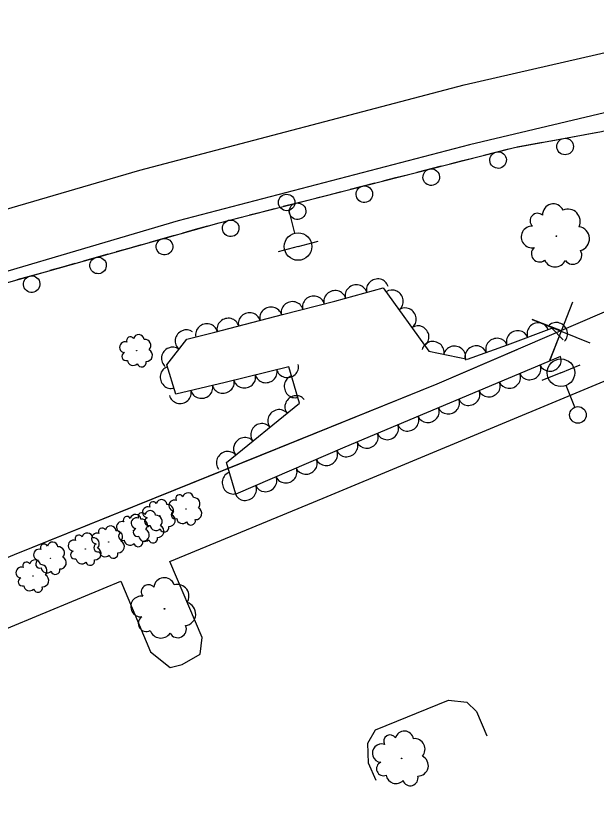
# Model space of a CAD drawing. Extents: x 1722896 to 1754269, y 648279 to 666297.
# Drawn here: x 1743303.5 to 1743408.7, y 651715.9 to 651857.8 of the extents above; entities that cross this region are included whole.
import ezdxf

# ---------------------------------------------------------------- set-up
doc = ezdxf.new("R2010")
doc.units = 0
for name, color, linetype in [('DESIGN - CENTERLINE - Proposed Text', 7, 'Continuous'), ('DESIGN - SCRATCH - User 1', 7, 'Continuous'), ('SURVEY - CENTERLINE - Preliminary Text', 7, 'Continuous'), ('SURVEY - DTM - Breaklines', 7, 'Continuous'), ('SURVEY - VEGETATION - Features with Text', 7, 'Continuous')]:
    doc.layers.add(name, color=color, linetype=linetype)

msp = doc.modelspace()

# ---------------------------------------------------------------- linework, layer by layer
at = {"layer": 'DESIGN - CENTERLINE - Proposed Text'}
for points in [[(1742764.41, 651450.17), (1742800.02, 651470.69), (1742848.99, 651501.21), (1742913.25, 651544.36), (1742965.33, 651580.91), (1743016.71, 651626.74), (1743051.08, 651655.9), (1743084.03, 651669.56), (1743158.65, 651699.91), (1743205.28, 651719.47), (1743303.31, 651760.1), (1743379.89, 651791.05), (1743435.3, 651814.95), (1743513.31, 651847.89)], [(1743404.37, 651805.85), (1743400.28, 651795.38), (1743402.37, 651800.64), (1743397.11, 651802.73), (1743407.54, 651798.51)], [(1743348.12, 651778.21), (1743379.89, 651791.05), (1743394.34, 651797.29)], [(1743305.11, 651760.83), (1743348.12, 651778.21)]]:
    msp.add_lwpolyline(points, dxfattribs=at)
at = {"layer": 'DESIGN - SCRATCH - User 1'}
for points in [[(1742755.55, 651543.14), (1742778.41, 651559.09), (1742808.58, 651579.65), (1742833.65, 651595.81), (1742873.09, 651619.7), (1742905, 651638.15), (1742946.46, 651661.96), (1742971.38, 651675.21), (1742999.7, 651689.66), (1743049.04, 651713.51), (1743090.8, 651732.25), (1743127.05, 651748.06), (1743167.94, 651764.74), (1743190.81, 651773.2), (1743260.32, 651796.87), (1743296.61, 651807.93), (1743340.35, 651820.28), (1743393.86, 651833.93), (1743409.63, 651836.82), (1743434.84, 651843.26), (1743473.7, 651851.44), (1743517.78, 651859.73), (1743556.47, 651865.7)], [(1743400.54, 651835.15), (1743405.06, 651835.98)], [(1743406.64, 651836.27), (1743408.95, 651836.7)], [(1743394.34, 651834.02), (1743396.66, 651834.44)], [(1743396.66, 651834.44), (1743398.97, 651834.86)], [(1743388.33, 651832.52), (1743392.79, 651833.66)], [(1743382.23, 651830.96), (1743384.5, 651831.54)], [(1743384.5, 651831.54), (1743386.78, 651832.12)], [(1743376.22, 651829.43), (1743380.67, 651830.57)], [(1743372.39, 651828.45), (1743374.67, 651829.03)], [(1743364.1, 651826.34), (1743368.56, 651827.48)], [(1743370.11, 651827.87), (1743372.39, 651828.45)], [(1743360.28, 651825.36), (1743362.55, 651825.94)], [(1743358, 651824.78), (1743360.28, 651825.36)], [(1743351.99, 651823.25), (1743356.45, 651824.39)], [(1743345.89, 651821.69), (1743348.17, 651822.27)], [(1743348.17, 651822.27), (1743350.44, 651822.85)], [(1743339.88, 651820.15), (1743340.35, 651820.28), (1743344.34, 651821.3)], [(1743333.82, 651818.44), (1743336.08, 651819.08)], [(1743336.08, 651819.08), (1743338.34, 651819.71)], [(1743327.85, 651816.75), (1743332.28, 651818)], [(1743324.05, 651815.68), (1743326.31, 651816.32)], [(1743315.82, 651813.36), (1743320.25, 651814.61)], [(1743321.79, 651815.04), (1743324.05, 651815.68)], [(1743309.76, 651811.65), (1743312.02, 651812.28)], [(1743312.02, 651812.28), (1743314.28, 651812.92)], [(1743303.79, 651809.96), (1743308.22, 651811.21)]]:
    msp.add_lwpolyline(points, dxfattribs=at)
for centre, start, end in [((1743403.05, 651834.09), 213.6558, 213.6459), ((1743390.91, 651831.63), 217.5703, 217.5604), ((1743378.79, 651828.54), 217.5703, 217.5604), ((1743366.68, 651825.45), 217.5703, 217.5604), ((1743354.57, 651822.36), 217.5703, 217.5604), ((1743342.46, 651819.27), 217.5703, 217.5604), ((1743330.45, 651815.93), 219.0231, 219.0133), ((1743318.42, 651812.53), 219.0231, 219.0133), ((1743306.39, 651809.14), 219.0231, 219.0133)]:
    msp.add_arc(centre, 1.5, start, end, dxfattribs=at)
at = {"layer": 'SURVEY - CENTERLINE - Preliminary Text'}
for points in [[(1743098.85, 651749.72), (1743149, 651770.89), (1743193.73, 651787.37), (1743231.63, 651800.75), (1743280.68, 651816.55), (1743325.97, 651829.8), (1743384.77, 651845.28), (1743442.2, 651858.46), (1743468.24, 651863.66), (1743518.37, 651872.52), (1743560.5, 651878.89), (1743614.18, 651886.02), (1743667.64, 651891.67), (1743720.97, 651895.67), (1743778.5, 651897.98)], [(1743775.32, 651887.04), (1743726.68, 651884.9), (1743682.05, 651882.08), (1743629.57, 651877.17), (1743580.41, 651870.98), (1743533.4, 651864.29), (1743482.54, 651855.46), (1743435.93, 651846.31), (1743385.71, 651834.37), (1743332.91, 651820.63), (1743283.43, 651805.98), (1743250.49, 651795.46), (1743178.24, 651770.72), (1743138.01, 651754.94), (1743096.4, 651737.53), (1743053.24, 651717.89), (1743001.73, 651692.94), (1742946.09, 651663.7), (1742875.96, 651624.11), (1742820.34, 651589.33), (1742786.33, 651566.37), (1742754.64, 651544.14)], [(1743204.29, 651706.06), (1743245.32, 651723.09), (1743287.28, 651740.65), (1743322.57, 651755.3), (1743327.94, 651742.46), (1743331.48, 651739.62), (1743333.64, 651740.18), (1743336.93, 651742.04), (1743337.29, 651745.08), (1743331.44, 651758.86), (1743359.2, 651770.3), (1743419.14, 651795.29), (1743423.37, 651784.31), (1743425.9, 651781.08), (1743429.79, 651780.23), (1743444.84, 651786.32), (1743492.62, 651807.03)], [(1743368.82, 651719.14), (1743367.44, 651722.26), (1743367.28, 651725.9), (1743368.7, 651728.31), (1743381.9, 651733.71), (1743385.27, 651733.32), (1743386.99, 651731.63), (1743388.89, 651727.22)]]:
    msp.add_lwpolyline(points, dxfattribs=at)
at = {"layer": 'SURVEY - DTM - Breaklines'}
for p, q in [((1743352.97, 651822.49), (1743354.03, 651818.38)), ((1743354.66, 651815.96), (1743351.03, 651815.02)), ((1743354.66, 651815.96), (1743358.29, 651816.9)), ((1743402.29, 651793.07), (1743405.76, 651794.48)), ((1743402.29, 651793.07), (1743398.81, 651791.67)), ((1743404.81, 651786.81), (1743403.22, 651790.75))]:
    msp.add_line(p, q, dxfattribs=at)
for centre, radius in [((1743352.59, 651823.95), 1.5), ((1743354.66, 651815.96), 2.5), ((1743402.29, 651793.07), 2.5), ((1743405.37, 651785.42), 1.5)]:
    msp.add_circle(centre, radius, dxfattribs=at)
at = {"layer": 'SURVEY - VEGETATION - Features with Text'}
msp.add_lwpolyline([(1743402.22, 651796.03), (1743363.14, 651779.58), (1743343.39, 651771.06), (1743341.72, 651776.8), (1743354.91, 651787.55), (1743352.98, 651794.15), (1743341.47, 651791.33), (1743332.49, 651789.19), (1743330.86, 651794.51), (1743334.51, 651799.13), (1743339.57, 651800.44), (1743351.83, 651803.62), (1743361.32, 651806.07), (1743370.09, 651808.48), (1743378.38, 651797.01), (1743385.36, 651795.51), (1743392.59, 651798.12), (1743400.66, 651801.18), (1743402.68, 651799.06)], dxfattribs=at)
for centre, radius in [((1743401.47, 651817.83), 0.0685), ((1743325.44, 651797.06), 0.0344), ((1743334.37, 651768.37), 0.0344), ((1743329.57, 651767.13), 0.0344), ((1743327.52, 651765.15), 0.0344), ((1743324.85, 651764.46), 0.0344), ((1743320.34, 651762.36), 0.0344), ((1743316.12, 651761.09), 0.0344), ((1743309.83, 651759.44), 0.0344), ((1743306.65, 651756.2), 0.0344), ((1743330.45, 651750.25), 0.0658), ((1743373.42, 651723.13), 0.0584)]:
    msp.add_circle(centre, radius, dxfattribs=at)
for centre, radius, start, end in [((1743400.92, 651821.72), 1.96, 25.81, 182.5989), ((1743398.06, 651820.63), 1.35, 47.9261, 226.6718), ((1743403.54, 651820.51), 2.24, 334.8627, 112.3869), ((1743397.07, 651817.69), 1.96, 87.9468, 281.3665), ((1743405.24, 651817.36), 2.22, 285.7585, 81.597), ((1743398.42, 651814.64), 1.49, 130.5655, 307.8846), ((1743404.44, 651814.38), 1.64, 216.0114, 31.0117), ((1743401.24, 651814.38), 2.11, 205.8525, 332.6982), ((1743324.26, 651798.93), 0.677, 29.5433, 208.2889), ((1743325.8, 651799), 0.986, 7.4271, 164.216), ((1743326.85, 651798.01), 1.12, 316.4799, 94.0041), ((1743323.32, 651797.69), 0.984, 69.564, 262.9836), ((1743323.48, 651796.02), 0.749, 112.1826, 289.5018), ((1743327.16, 651796.24), 1.12, 267.3757, 63.2142), ((1743324.78, 651795.45), 1.06, 187.4697, 314.3153), ((1743326.31, 651794.95), 0.823, 197.6286, 12.6289), ((1743333.19, 651770.25), 0.677, 29.5433, 208.2889), ((1743334.73, 651770.31), 0.986, 7.4271, 164.216), ((1743328.39, 651769), 0.677, 29.5433, 208.2889), ((1743329.92, 651769.07), 0.986, 7.4271, 164.216), ((1743330.98, 651768.08), 1.12, 316.4799, 94.0041), ((1743332.25, 651769), 0.984, 69.564, 262.9836), ((1743335.78, 651769.32), 1.12, 316.4799, 94.0041), ((1743326.34, 651767.02), 0.677, 29.5433, 208.2889), ((1743327.45, 651767.76), 0.984, 69.564, 262.9836), ((1743327.87, 651767.09), 0.986, 7.4271, 164.216), ((1743332.41, 651767.33), 0.749, 112.1826, 289.5018), ((1743336.1, 651767.55), 1.12, 267.3757, 63.2142), ((1743323.67, 651766.33), 0.677, 29.5433, 208.2889), ((1743325.21, 651766.4), 0.986, 7.4271, 164.216), ((1743325.4, 651765.78), 0.984, 69.564, 262.9836), ((1743326.26, 651765.41), 1.12, 316.4799, 94.0041), ((1743327.61, 651766.09), 0.749, 112.1826, 289.5018), ((1743328.93, 651766.1), 1.12, 316.4799, 94.0041), ((1743331.29, 651766.31), 1.12, 267.3757, 63.2142), ((1743333.72, 651766.77), 1.06, 187.4697, 314.3153), ((1743335.24, 651766.26), 0.823, 197.6286, 12.6289), ((1743319.16, 651764.24), 0.677, 29.5433, 208.2889), ((1743320.7, 651764.3), 0.986, 7.4271, 164.216), ((1743322.73, 651765.09), 0.984, 69.564, 262.9836), ((1743328.91, 651765.52), 1.06, 187.4697, 314.3153), ((1743329.24, 651764.33), 1.12, 267.3757, 63.2142), ((1743330.44, 651765.01), 0.823, 197.6286, 12.6289), ((1743314.94, 651762.96), 0.677, 29.5433, 208.2889), ((1743316.48, 651763.02), 0.986, 7.4271, 164.216), ((1743318.22, 651762.99), 0.984, 69.564, 262.9836), ((1743321.75, 651763.31), 1.12, 316.4799, 94.0041), ((1743322.9, 651763.42), 0.749, 112.1826, 289.5018), ((1743325.56, 651764.11), 0.749, 112.1826, 289.5018), ((1743326.86, 651763.54), 1.06, 187.4697, 314.3153), ((1743326.58, 651763.64), 1.12, 267.3757, 63.2142), ((1743308.65, 651761.31), 0.677, 29.5433, 208.2889), ((1743310.18, 651761.37), 0.986, 7.4271, 164.216), ((1743314, 651761.72), 0.984, 69.564, 262.9836), ((1743317.53, 651762.03), 1.12, 316.4799, 94.0041), ((1743318.39, 651761.32), 0.749, 112.1826, 289.5018), ((1743322.07, 651761.54), 1.12, 267.3757, 63.2142), ((1743324.2, 651762.85), 1.06, 187.4697, 314.3153), ((1743325.72, 651762.34), 0.823, 197.6286, 12.6289), ((1743328.39, 651763.03), 0.823, 197.6286, 12.6289), ((1743307.71, 651760.07), 0.984, 69.564, 262.9836), ((1743311.24, 651760.38), 1.12, 316.4799, 94.0041), ((1743314.17, 651760.05), 0.749, 112.1826, 289.5018), ((1743317.85, 651760.26), 1.12, 267.3757, 63.2142), ((1743319.69, 651760.76), 1.06, 187.4697, 314.3153), ((1743311.55, 651758.61), 1.12, 267.3757, 63.2142), ((1743315.47, 651759.48), 1.06, 187.4697, 314.3153), ((1743316.99, 651758.97), 0.823, 197.6286, 12.6289), ((1743321.21, 651760.25), 0.823, 197.6286, 12.6289), ((1743304.53, 651756.83), 0.984, 69.564, 262.9836), ((1743305.47, 651758.07), 0.677, 29.5433, 208.2889), ((1743307.01, 651758.14), 0.986, 7.4271, 164.216), ((1743307.87, 651758.4), 0.749, 112.1826, 289.5018), ((1743308.06, 651757.15), 1.12, 316.4799, 94.0041), ((1743309.17, 651757.83), 1.06, 187.4697, 314.3153), ((1743308.38, 651755.38), 1.12, 267.3757, 63.2142), ((1743310.7, 651757.32), 0.823, 197.6286, 12.6289), ((1743304.69, 651755.16), 0.749, 112.1826, 289.5018), ((1743330.41, 651754.02), 1.89, 18.3817, 175.1706), ((1743306, 651754.59), 1.06, 187.4697, 314.3153), ((1743307.52, 651754.08), 0.823, 197.6286, 12.6289), ((1743327.54, 651753.34), 1.29, 40.4978, 219.2435), ((1743332.75, 651752.54), 2.15, 327.4344, 104.9586), ((1743326.23, 651750.66), 1.88, 80.5185, 273.9382), ((1743333.98, 651749.33), 2.14, 278.3302, 74.1687), ((1743327.14, 651747.58), 1.43, 123.1372, 300.4563), ((1743332.85, 651746.59), 1.57, 208.5831, 23.5834), ((1743329.8, 651746.99), 2.03, 198.4242, 325.2699), ((1743373.92, 651726.43), 1.67, 9.1703, 165.9592), ((1743371.32, 651726.24), 1.15, 31.2864, 210.0321), ((1743375.76, 651724.81), 1.91, 318.223, 95.7472), ((1743369.79, 651724.09), 1.67, 71.3071, 264.7268), ((1743370.15, 651721.26), 1.27, 113.9258, 291.2449), ((1743376.38, 651721.82), 1.89, 269.1188, 64.9573), ((1743372.39, 651720.37), 1.8, 189.2128, 316.0585), ((1743375, 651719.58), 1.4, 199.3717, 14.372)]:
    msp.add_arc(centre, radius, start, end, dxfattribs=at)
for centre, major_axis in [((1743369.04, 651808.19), (1.93, 0.53)), ((1743365.18, 651807.13), (1.93, 0.53)), ((1743361.32, 651806.08), (1.93, 0.53)), ((1743371.8, 651806.12), (1.17, -1.62)), ((1743353.58, 651804.07), (1.94, 0.5)), ((1743357.45, 651805.07), (1.94, 0.5)), ((1743349.71, 651803.07), (1.94, 0.5)), ((1743374.14, 651802.88), (1.17, -1.62)), ((1743341.96, 651801.06), (1.94, 0.5)), ((1743345.83, 651802.06), (1.94, 0.5)), ((1743338.09, 651800.06), (1.94, 0.5)), ((1743376.48, 651799.63), (1.17, -1.62)), ((1743398.13, 651800.22), (1.87, 0.71)), ((1743401.56, 651800.24), (1.38, -1.45)), ((1743334.32, 651798.9), (1.24, 1.57)), ((1743394.39, 651798.8), (1.87, 0.71)), ((1743379.12, 651796.85), (1.96, -0.42)), ((1743390.64, 651797.42), (1.88, 0.68)), ((1743331.84, 651795.76), (1.24, 1.57)), ((1743383.03, 651796.01), (1.96, -0.42)), ((1743386.88, 651796.06), (1.88, 0.68)), ((1743400.38, 651795.25), (-1.84, -0.78)), ((1743331.57, 651792.21), (-0.59, 1.91)), ((1743348.87, 651793.14), (-1.94, -0.47)), ((1743352.76, 651794.09), (-1.94, -0.47)), ((1743396.69, 651793.7), (-1.84, -0.78)), ((1743344.99, 651792.19), (-1.94, -0.47)), ((1743354.04, 651790.53), (-0.56, 1.92)), ((1743393, 651792.15), (-1.84, -0.78)), ((1743337.21, 651790.32), (-1.95, -0.46)), ((1743341.1, 651791.24), (-1.95, -0.46)), ((1743389.32, 651790.59), (-1.84, -0.78)), ((1743333.32, 651789.39), (-1.95, -0.46)), ((1743354.22, 651786.98), (1.55, 1.26)), ((1743385.63, 651789.04), (-1.84, -0.78)), ((1743381.94, 651787.49), (-1.84, -0.78)), ((1743351.12, 651784.46), (1.55, 1.26)), ((1743378.26, 651785.94), (-1.84, -0.78)), ((1743374.57, 651784.39), (-1.84, -0.78)), ((1743348.02, 651781.93), (1.55, 1.26)), ((1743370.88, 651782.83), (-1.84, -0.78)), ((1743367.2, 651781.28), (-1.84, -0.78)), ((1743344.92, 651779.4), (1.55, 1.26)), ((1743363.51, 651779.73), (-1.84, -0.78)), ((1743341.82, 651776.87), (1.55, 1.26)), ((1743359.84, 651778.15), (-1.84, -0.79)), ((1743356.16, 651776.57), (-1.84, -0.79)), ((1743342.81, 651773.07), (-0.56, 1.92)), ((1743352.49, 651774.98), (-1.84, -0.79)), ((1743348.82, 651773.4), (-1.84, -0.79)), ((1743345.14, 651771.82), (-1.84, -0.79))]:
    msp.add_ellipse(centre, major_axis=major_axis, ratio=0.940188, start_param=0, end_param=3.141593, dxfattribs=at)

doc.saveas('drawing.dxf')
